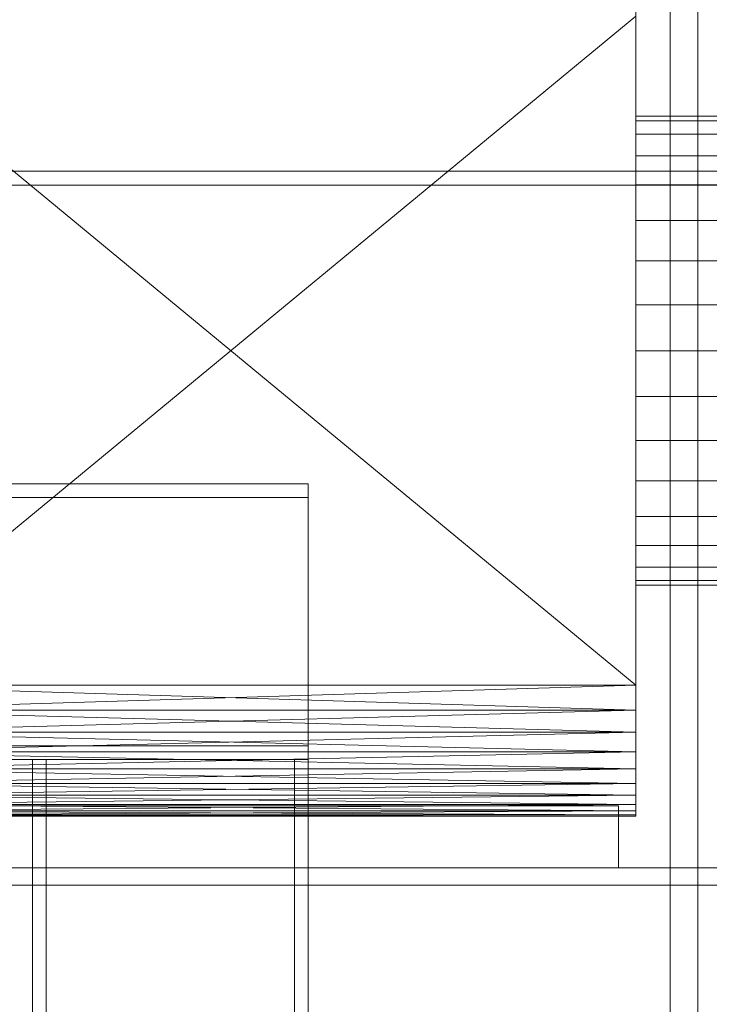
# Model space of a CAD drawing. Header units: millimetres. Extents: x -4395 to 65662, y -65530 to 6847.
# Tile 480 of 656: x 1536 to 1736, y -33423 to -33138. Entities that reach past the tile are written whole.
import ezdxf

# ---------------------------------------------------------------- set-up
doc = ezdxf.new("R2010")
doc.units = ezdxf.units.MM
for name, color, linetype, lineweight in [('COTAS_O', 1, 'Continuous', 0), ('frontal_C02', 7, 'Continuous', 0), ('frontal_C03', 7, 'Continuous', 0), ('frontal_secador', 7, 'Continuous', 0), ('frontal_tolva', 7, 'Continuous', 0)]:
    doc.layers.add(name, color=color, linetype=linetype, lineweight=lineweight)
doc.dimstyles.new('R19_100', dxfattribs={"dimtxt": 250, "dimasz": 150, "dimexe": 150, "dimexo": 80, "dimgap": 100, "dimtad": 1, "dimtih": 1, "dimtoh": 1, "dimdsep": 46, "dimcen": 0.09, "dimadec": 0, "dimazin": 0, "dimtfac": 1, "dimtdec": 4, "dimtofl": 0, "dimtmove": 0, "dimatfit": 3, "dimfxl": 1, "dimtolj": 1, "dimtzin": 0, "dimarcsym": 0})

# ---------------------------------------------------------------- blocks, each defined once
blk = doc.blocks.new('DIM_R33_43')
at = {"layer": 'COTAS_O'}
for p, q in [((-1725, -33700), (-1575, -33655)), ((1725, -33700), (1575, -33655)), ((-1725, -34400), (-1725, -33700)), ((-1725, -33700), (1725, -33700)), ((-1725, -33700), (-1575, -33745)), ((1725, -33700), (1575, -33745)), ((1725, -34400), (1725, -33700))]:
    blk.add_line(p, q, dxfattribs=at)
blk.add_text('3450 O', height=250, dxfattribs=at).set_placement((0, -33600))

msp = doc.modelspace()

# ---------------------------------------------------------------- linework, layer by layer
at = {"layer": 'frontal_C02'}
for p, q in [((-2250, -33181.445), (2250, -33181.445)), ((-2250, -33185.445), (2250, -33185.445))]:
    msp.add_line(p, q, dxfattribs=at)
at = {"layer": 'frontal_C03'}
for p, q in [((-1580, -33272.082), (1620, -33272.082)), ((1620, -33272.082), (1620, -33352.082)), ((1620, -33272.082), (1620, -33276.082)), ((1620, -33276.082), (-1580, -33276.082)), ((1620, -33348.082), (1620, -33276.082)), ((-1580, -33348.082), (1620, -33348.082)), ((1620, -33352.082), (1620, -33348.082)), ((-1580, -33352.082), (1620, -33352.082)), ((1540, -35988), (1540, -33352.082)), ((1540, -33352.082), (1544, -33352.082)), ((1620, -33352.082), (1540, -33352.082)), ((1544, -35988), (1544, -33352.082)), ((1544, -33352.082), (1616, -33352.082)), ((1616, -33352.082), (1616, -35988)), ((1620, -33352.082), (1616, -33352.082)), ((1620, -35988), (1620, -33352.082))]:
    msp.add_line(p, q, dxfattribs=at)
at = {"layer": 'frontal_secador'}
for p, q in [((1715, -33359), (1715, -33098.5)), ((1715, -33098.5), (1715, -33354.82)), ((1715, -33117.12), (1715, -33330.5)), ((1715, -33117.12), (1715, -33354.82)), ((1715, -33337.72), (1715, -33122.82)), ((1715, -33359), (1715, -33122.82)), ((1715, -33129.28), (1715, -33330.5)), ((1715, -33330.5), (1480, -33136.5)), ((1715, -33136.5), (1480, -33330.5)), ((1715, -33337.72), (1715, -33136.5)), ((1715, -33136.5), (1715, -33330.5)), ((1715, -33166.807), (1715, -33165.5)), ((1740, -33165.5), (1715, -33165.5)), ((1715, -33170.676), (1715, -33166.807)), ((1740, -33166.807), (1715, -33166.807)), ((1715, -33176.96), (1715, -33170.676)), ((1740, -33170.676), (1715, -33170.676)), ((1715, -33185.417), (1715, -33176.96)), ((1740, -33176.96), (1715, -33176.96)), ((1715, -33195.721), (1715, -33185.417)), ((1740, -33185.417), (1715, -33185.417)), ((1715, -33207.478), (1715, -33195.721)), ((1740, -33195.721), (1715, -33195.721)), ((1715, -33220.234), (1715, -33207.478)), ((1740, -33207.478), (1715, -33207.478)), ((1715, -33233.5), (1715, -33220.234)), ((1740, -33220.234), (1715, -33220.234)), ((1715, -33233.5), (1715, -33246.766)), ((1715, -33233.5), (1740, -33233.5)), ((1715, -33246.766), (1715, -33259.522)), ((1740, -33246.766), (1715, -33246.766)), ((1715, -33259.522), (1715, -33271.279)), ((1740, -33259.522), (1715, -33259.522)), ((1715, -33271.279), (1715, -33281.583)), ((1740, -33271.279), (1715, -33271.279)), ((1715, -33281.583), (1715, -33290.04)), ((1740, -33281.583), (1715, -33281.583)), ((1715, -33290.04), (1715, -33296.324)), ((1740, -33290.04), (1715, -33290.04)), ((1715, -33296.324), (1715, -33300.193)), ((1740, -33296.324), (1715, -33296.324)), ((1715, -33300.193), (1715, -33301.5)), ((1740, -33300.193), (1715, -33300.193)), ((1740, -33301.5), (1715, -33301.5)), ((1715, -33337.72), (1480, -33330.5)), ((1715, -33330.5), (1480, -33330.5)), ((1715, -33330.5), (1480, -33337.72)), ((1715, -33330.5), (1715, -33337.72)), ((1715, -33330.5), (1715, -33344.18)), ((1715, -33330.5), (1715, -33354.82)), ((1715, -33344.18), (1480, -33337.72)), ((1715, -33337.72), (1480, -33337.72)), ((1715, -33337.72), (1480, -33344.18)), ((1715, -33349.88), (1715, -33337.72)), ((1715, -33337.72), (1715, -33344.18)), ((1715, -33359), (1715, -33337.72)), ((1715, -33349.88), (1480, -33344.18)), ((1715, -33344.18), (1480, -33344.18)), ((1715, -33344.18), (1480, -33349.88)), ((1715, -33344.18), (1715, -33349.88)), ((1715, -33344.18), (1715, -33354.82)), ((1715, -33354.82), (1480, -33349.88)), ((1715, -33349.88), (1480, -33349.88)), ((1715, -33349.88), (1480, -33354.82)), ((1715, -33359), (1715, -33349.88)), ((1715, -33349.88), (1715, -33354.82)), ((1715, -33359), (1480, -33354.82)), ((1715, -33354.82), (1480, -33354.82)), ((1715, -33354.82), (1480, -33359)), ((1715, -33354.82), (1715, -33359)), ((1715, -33354.82), (1715, -33362.42)), ((1715, -33354.82), (1715, -33366.98)), ((1715, -33362.42), (1480, -33359)), ((1715, -33359), (1480, -33359)), ((1715, -33359), (1480, -33362.42)), ((1715, -33365.08), (1715, -33359)), ((1715, -33359), (1715, -33362.42)), ((1715, -33368.12), (1715, -33359)), ((1715, -33366.98), (1715, -33359)), ((1715, -33365.08), (1480, -33362.42)), ((1715, -33362.42), (1480, -33362.42)), ((1715, -33362.42), (1480, -33365.08)), ((1715, -33362.42), (1715, -33365.08)), ((1715, -33362.42), (1715, -33366.98)), ((1440, -33365.5), (1710, -33365.5)), ((1715, -33366.98), (1480, -33365.08)), ((1715, -33365.08), (1480, -33365.08)), ((1715, -33365.08), (1480, -33366.98)), ((1710, -33383.5), (1710, -33365.5)), ((1715, -33368.12), (1715, -33365.08)), ((1715, -33365.08), (1715, -33366.98)), ((1715, -33368.12), (1480, -33366.98)), ((1715, -33366.98), (1480, -33366.98)), ((1715, -33366.98), (1480, -33368.12)), ((1715, -33368.5), (1480, -33368.12)), ((1715, -33368.12), (1480, -33368.12)), ((1715, -33368.12), (1480, -33368.5)), ((1480, -33368.5), (1715, -33368.5)), ((1715, -33366.98), (1715, -33368.5)), ((1715, -33368.12), (1715, -33366.98)), ((1715, -33368.5), (1715, -33368.12)), ((1325, -33383.5), (2125, -33383.5)), ((1440, -33383.5), (1710, -33383.5)), ((1325, -33388.5), (2125, -33388.5))]:
    msp.add_line(p, q, dxfattribs=at)
at = {"layer": 'frontal_tolva'}
for p, q in [((1725, -32700), (1725, -33600)), ((1733, -33600), (1733, -32700))]:
    msp.add_line(p, q, dxfattribs=at)

# ---------------------------------------------------------------- dimensions: what is measured, and where the dimension line sits
at = {"layer": 'COTAS_O'}
dim = msp.add_aligned_dim(p1=(-1725, -34400), p2=(1725, -34400), distance=700, text='<> O', dimstyle='R19_100', dxfattribs=at)
dim.commit()
dim.dimension.update_dxf_attribs({"geometry": 'DIM_R33_43', "text_midpoint": (0, -33700)})

doc.saveas('drawing.dxf')
